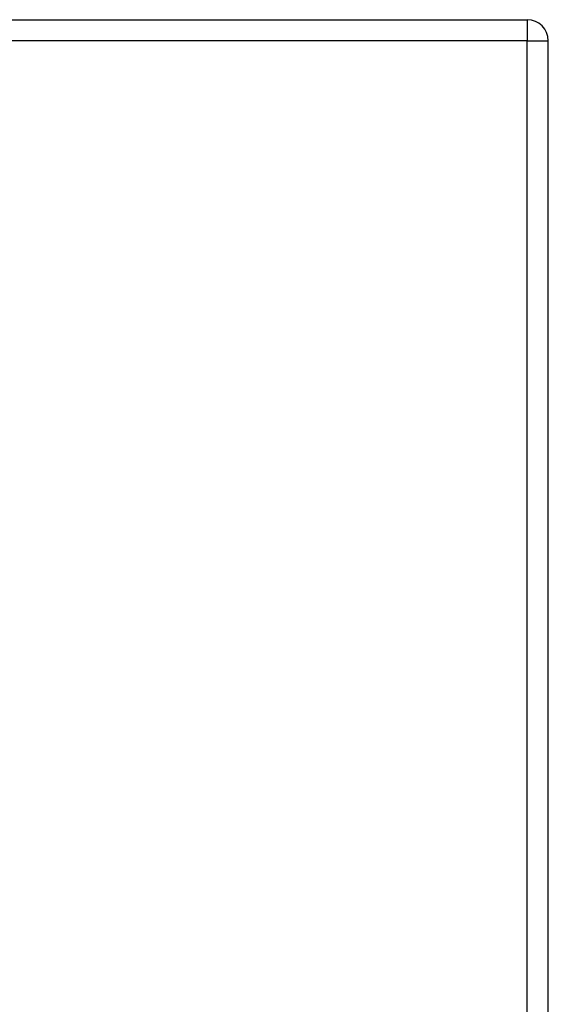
# Model space of a CAD drawing. Header units: inches. Extents: x 20 to 683, y 61 to 320.
# Tile 276 of 376: x 361.72 to 364.2, y 210.58 to 215.19. Entities that reach past the tile are written whole.
import ezdxf

# ---------------------------------------------------------------- set-up
doc = ezdxf.new("R2010")
doc.units = ezdxf.units.IN
doc.header["$MEASUREMENT"] = 0
doc.layers.add('Visible Edges(ANSI)', color=7, linetype='Continuous', lineweight=25)
doc.layers.add('Visible Tangent Edges(ANSI)', color=7, linetype='Continuous', lineweight=25)

msp = doc.modelspace()

# ---------------------------------------------------------------- linework, layer by layer
at = {"layer": 'Visible Edges(ANSI)'}
for p, q in [((292.4924, 215.1937), (364.0974, 215.1937)), ((364.1964, 176.3747), (364.1964, 215.0947))]:
    msp.add_line(p, q, dxfattribs=at)
msp.add_arc((364.0974, 215.0947), 0.099, 0, 90, dxfattribs=at)
at = {"layer": 'Visible Tangent Edges(ANSI)'}
for p, q in [((364.0974, 215.1937), (364.0974, 215.0947)), ((364.0974, 215.0947), (292.4924, 215.0947)), ((364.0974, 215.0947), (364.1964, 215.0947)), ((364.0974, 176.3747), (364.0974, 215.0947))]:
    msp.add_line(p, q, dxfattribs=at)

doc.saveas('drawing.dxf')
